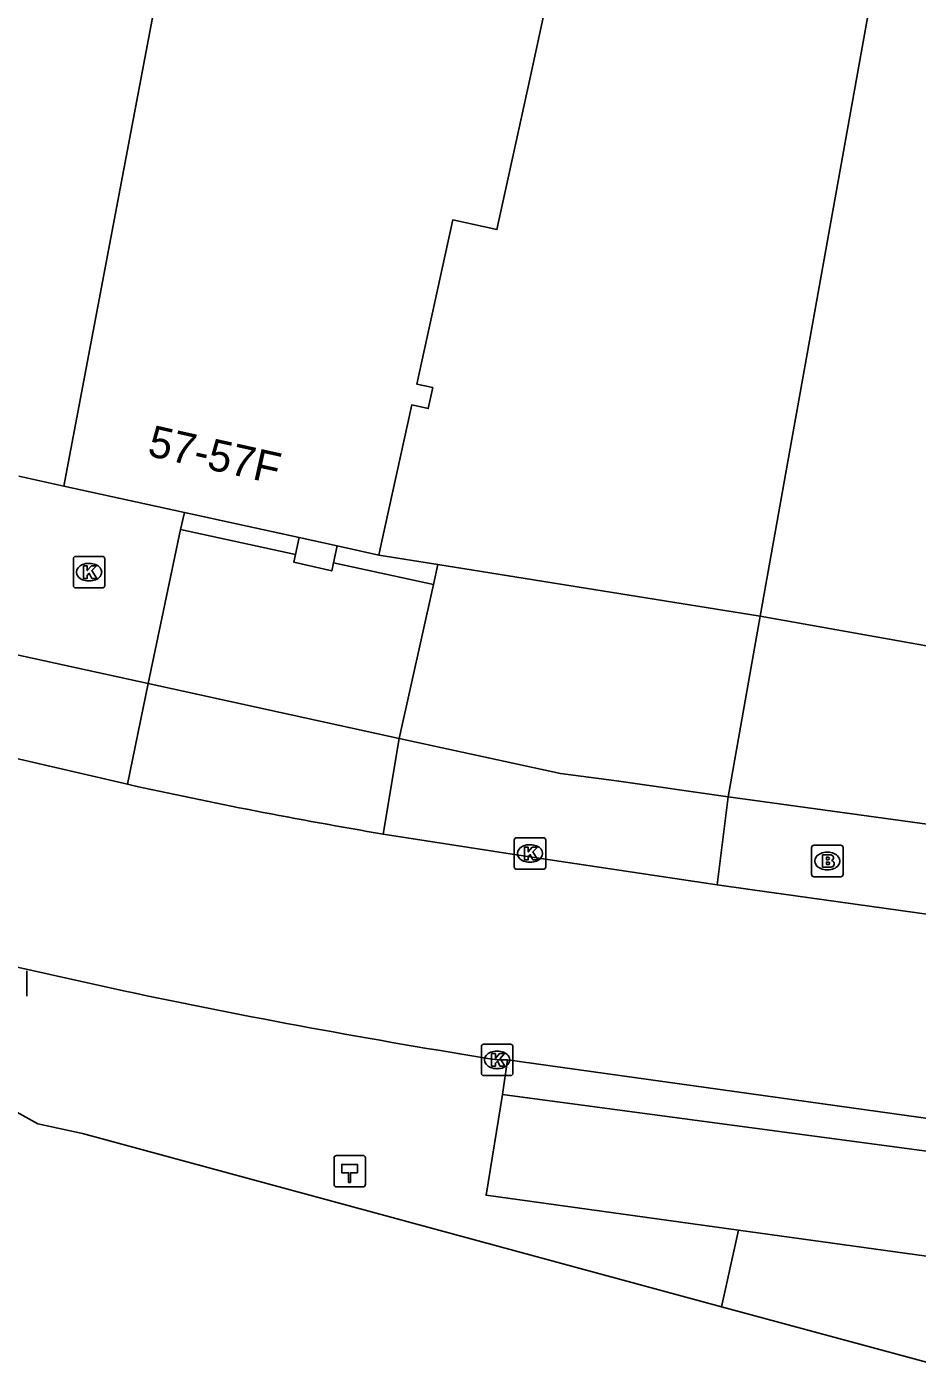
# Model space of a CAD drawing. Extents: x 163010 to 163853, y 382793 to 383982.
# Drawn here: x 163258.14 to 163286.47, y 382850.91 to 382893.41 of the extents above; entities that cross this region are included whole.
import ezdxf

# ---------------------------------------------------------------- set-up
doc = ezdxf.new("R2010")
doc.units = 0
for name, color, linetype in [('IMGEO_Brandkraan', 7, 'Continuous'), ('IMGEO_Hectometerpaal', 7, 'Continuous'), ('IMGEO_Kolk', 7, 'Continuous'), ('IMGEO_Lichtpunt', 7, 'Continuous'), ('IMGEO_Pand', 7, 'Continuous'), ('IMGEO_Pand_nummerreeks', 7, 'Continuous'), ('IMGEO_Parkeervlak_open', 7, 'Continuous'), ('IMGEO_Rijbaan_lokaal_open', 7, 'Continuous'), ('IMGEO_Voetpad_halfverhard', 7, 'Continuous'), ('IMGEO_Voetpad_open', 7, 'Continuous'), ('IMGEO_Waterloop', 7, 'Continuous')]:
    doc.layers.add(name, color=color, linetype=linetype)

msp = doc.modelspace()

# ---------------------------------------------------------------- linework, layer by layer
at = {"layer": 'IMGEO_Brandkraan'}
for p, q in [((163283.105, 382866.437), (163283.105, 382867.289)), ((163283.18, 382867.363), (163284.032, 382867.363)), ((163283.593, 382867.143), (163283.618, 382867.143)), ((163284.106, 382867.289), (163284.106, 382866.437)), ((163283.616, 382866.583), (163283.591, 382866.583)), ((163284.032, 382866.363), (163283.18, 382866.363))]:
    msp.add_line(p, q, dxfattribs=at)
for points in [[(163283.105, 382866.437), (163283.105, 382867.289)], [(163283.18, 382867.363), (163284.032, 382867.363)], [(163283.453, 382867.063), (163283.453, 382866.663), (163283.666, 382866.663)], [(163283.684, 382867.063), (163283.453, 382867.063)], [(163284.106, 382867.289), (163284.106, 382866.437)], [(163283.632, 382866.982), (163283.578, 382866.982), (163283.578, 382866.906)], [(163283.578, 382866.906), (163283.631, 382866.906)], [(163283.64, 382866.83), (163283.578, 382866.83), (163283.578, 382866.749)], [(163283.578, 382866.749), (163283.64, 382866.749)], [(163284.032, 382866.363), (163283.18, 382866.363)]]:
    msp.add_lwpolyline(points, dxfattribs=at)
for centre, radius, start, end in [((163283.182, 382867.287), 0.0765, 91.552, 178.448), ((163283.182, 382867.287), 0.0765, 91.552, 178.448), ((163283.688, 382866.918), 0.145, 59.4692, 91.5367), ((163283.713, 382866.965), 0.0922, 285.5137, 58.1501), ((163284.03, 382867.287), 0.0765, 1.552, 88.448), ((163284.03, 382867.287), 0.0765, 1.552, 88.448), ((163283.633, 382866.944), 0.0379, 267.8285, 90.9355), ((163283.641, 382866.789), 0.0404, 269.8759, 90.5077), ((163283.672, 382866.914), 0.251, 268.6676, 293.5347), ((163283.718, 382866.773), 0.105, 301.3115, 78.989), ((163283.182, 382866.439), 0.0765, 181.552, 268.448), ((163283.182, 382866.439), 0.0765, 181.552, 268.448), ((163284.03, 382866.439), 0.0765, 271.552, 358.448), ((163284.03, 382866.439), 0.0765, 271.552, 358.448)]:
    msp.add_arc(centre, radius, start, end, dxfattribs=at)
for centre, major_axis, ratio, start_param, end_param in [((163283.592, 382866.863), (-0.387, 0.002), 0.722429, 4.712389, 7.853982), ((163283.617, 382866.863), (-0.39, 0.002), 0.717154, 1.570796, 4.712389)]:
    msp.add_ellipse(centre, major_axis=major_axis, ratio=ratio, start_param=start_param, end_param=end_param, dxfattribs=at)
at = {"layer": 'IMGEO_Hectometerpaal'}
for p, q in [((163267.916, 382857.409), (163267.916, 382856.568)), ((163267.916, 382857.409), (163267.916, 382856.568)), ((163268.832, 382857.493), (163267.991, 382857.493)), ((163268.832, 382857.493), (163267.991, 382857.493)), ((163268.916, 382856.577), (163268.916, 382857.418)), ((163268.916, 382856.577), (163268.916, 382857.418)), ((163268, 382856.493), (163268.841, 382856.493)), ((163268, 382856.493), (163268.841, 382856.493))]:
    msp.add_line(p, q, dxfattribs=at)
msp.add_lwpolyline([(163268.441, 382856.637), (163268.381, 382856.637), (163268.381, 382856.942), (163268.161, 382856.942), (163268.161, 382857.211), (163268.661, 382857.211), (163268.661, 382856.942), (163268.441, 382856.942), (163268.441, 382856.637)], dxfattribs=at)
for centre, start, end in [((163267.994, 382857.415), 92.4484, 184.2845), ((163267.994, 382857.415), 92.4484, 184.2845), ((163268.838, 382857.415), 2.4484, 94.2845), ((163268.838, 382857.415), 2.4484, 94.2845), ((163267.994, 382856.571), 182.4484, 274.2845), ((163267.994, 382856.571), 182.4484, 274.2845), ((163268.838, 382856.571), 272.4484, 4.2845), ((163268.838, 382856.571), 272.4484, 4.2845)]:
    msp.add_arc(centre, 0.0779, start, end, dxfattribs=at)
at = {"layer": 'IMGEO_Kolk'}
for p, q in [((163259.625, 382875.628), (163259.625, 382876.48)), ((163259.7, 382876.554), (163260.552, 382876.554)), ((163260.626, 382876.48), (163260.626, 382875.628)), ((163260.113, 382876.334), (163260.138, 382876.334)), ((163260.552, 382875.554), (163259.7, 382875.554)), ((163260.136, 382875.774), (163260.111, 382875.774)), ((163273.649, 382866.677), (163273.649, 382867.529)), ((163273.724, 382867.603), (163274.576, 382867.603)), ((163274.65, 382867.529), (163274.65, 382866.677)), ((163274.137, 382867.383), (163274.162, 382867.383)), ((163274.576, 382866.603), (163273.724, 382866.603)), ((163274.16, 382866.823), (163274.135, 382866.823)), ((163272.603, 382860.11), (163272.603, 382860.962)), ((163272.678, 382861.036), (163273.53, 382861.036)), ((163273.091, 382860.816), (163273.116, 382860.816)), ((163273.604, 382860.962), (163273.604, 382860.11)), ((163273.114, 382860.256), (163273.089, 382860.256)), ((163273.53, 382860.036), (163272.678, 382860.036))]:
    msp.add_line(p, q, dxfattribs=at)
for points in [[(163259.625, 382875.628), (163259.625, 382876.48)], [(163259.7, 382876.554), (163260.552, 382876.554)], [(163260.626, 382876.48), (163260.626, 382875.628)], [(163259.946, 382876.254), (163260.069, 382876.254), (163260.069, 382876.103), (163260.199, 382876.254), (163260.363, 382876.254), (163260.217, 382876.103), (163260.37, 382875.854), (163260.218, 382875.854), (163260.133, 382876.018), (163260.069, 382875.951), (163260.069, 382875.854), (163259.946, 382875.854), (163259.946, 382876.254)], [(163260.552, 382875.554), (163259.7, 382875.554)], [(163273.649, 382866.677), (163273.649, 382867.529)], [(163273.724, 382867.603), (163274.576, 382867.603)], [(163274.65, 382867.529), (163274.65, 382866.677)], [(163273.97, 382867.303), (163274.093, 382867.303), (163274.093, 382867.152), (163274.223, 382867.303), (163274.387, 382867.303), (163274.241, 382867.152), (163274.394, 382866.903), (163274.242, 382866.903), (163274.157, 382867.067), (163274.093, 382867), (163274.093, 382866.903), (163273.97, 382866.903), (163273.97, 382867.303)], [(163274.576, 382866.603), (163273.724, 382866.603)], [(163272.603, 382860.11), (163272.603, 382860.962)], [(163272.678, 382861.036), (163273.53, 382861.036)], [(163272.924, 382860.736), (163273.047, 382860.736), (163273.047, 382860.585), (163273.177, 382860.736), (163273.341, 382860.736), (163273.195, 382860.585), (163273.348, 382860.336), (163273.196, 382860.336), (163273.111, 382860.5), (163273.047, 382860.433), (163273.047, 382860.336), (163272.924, 382860.336), (163272.924, 382860.736)], [(163273.604, 382860.962), (163273.604, 382860.11)], [(163273.53, 382860.036), (163272.678, 382860.036)]]:
    msp.add_lwpolyline(points, dxfattribs=at)
for centre, start, end in [((163259.702, 382876.478), 91.552, 178.448), ((163259.702, 382876.478), 91.552, 178.448), ((163260.55, 382876.478), 1.552, 88.448), ((163260.55, 382876.478), 1.552, 88.448), ((163259.702, 382875.63), 181.552, 268.448), ((163259.702, 382875.63), 181.552, 268.448), ((163260.55, 382875.63), 271.552, 358.448), ((163260.55, 382875.63), 271.552, 358.448), ((163273.726, 382867.527), 91.552, 178.448), ((163273.726, 382867.527), 91.552, 178.448), ((163274.574, 382867.527), 1.552, 88.448), ((163274.574, 382867.527), 1.552, 88.448), ((163273.726, 382866.679), 181.552, 268.448), ((163273.726, 382866.679), 181.552, 268.448), ((163274.574, 382866.679), 271.552, 358.448), ((163274.574, 382866.679), 271.552, 358.448), ((163272.68, 382860.96), 91.552, 178.448), ((163272.68, 382860.96), 91.552, 178.448), ((163273.528, 382860.96), 1.552, 88.448), ((163273.528, 382860.96), 1.552, 88.448), ((163272.68, 382860.112), 181.552, 268.448), ((163272.68, 382860.112), 181.552, 268.448), ((163273.528, 382860.112), 271.552, 358.448), ((163273.528, 382860.112), 271.552, 358.448)]:
    msp.add_arc(centre, 0.0765, start, end, dxfattribs=at)
for centre, major_axis, ratio, start_param, end_param in [((163260.112, 382876.054), (-0.387, 0.002), 0.722429, 4.712389, 7.853982), ((163260.137, 382876.054), (-0.39, 0.002), 0.717154, 1.570796, 4.712389), ((163274.136, 382867.103), (-0.387, 0.002), 0.722429, 4.712389, 7.853982), ((163274.161, 382867.103), (-0.39, 0.002), 0.717154, 1.570796, 4.712389), ((163273.09, 382860.536), (-0.387, 0.002), 0.722429, 4.712389, 7.853982), ((163273.115, 382860.536), (-0.39, 0.002), 0.717154, 1.570796, 4.712389)]:
    msp.add_ellipse(centre, major_axis=major_axis, ratio=ratio, start_param=start_param, end_param=end_param, dxfattribs=at)
at = {"layer": 'IMGEO_Lichtpunt'}
msp.add_line((163258.142, 382862.563), (163258.142, 382863.37), dxfattribs=at)
msp.add_line((163258.142, 382862.563), (163258.142, 382863.37), dxfattribs=at)
at = {"layer": 'IMGEO_Pand'}
for points in [[(163281.473, 382874.652), (163289.492, 382873.217), (163289.456, 382873.015), (163292.263, 382872.512), (163293.144, 382877.434), (163297.159, 382899.871), (163299.133, 382910.949), (163284.437, 382913.579)], [(163283.508, 382909.13), (163282.284, 382902.287), (163286.289, 382901.565), (163282.354, 382879.574), (163281.473, 382874.652)], [(163264.521, 382906.256), (163259.319, 382878.794)], [(163269.339, 382876.597), (163269.415, 382876.944), (163270.386, 382881.377), (163270.913, 382881.261), (163271.058, 382881.927), (163270.546, 382882.039), (163271.691, 382887.261), (163273.096, 382886.953), (163274.167, 382891.838), (163276.784, 382903.964), (163268.972, 382905.708), (163268.883, 382905.3), (163264.521, 382906.256)], [(163257.896, 382879.106), (163259.319, 382878.794)], [(163259.319, 382878.794), (163263.157, 382877.953)], [(163263.157, 382877.953), (163266.807, 382877.152)], [(163266.807, 382877.152), (163268.014, 382876.887)], [(163268.014, 382876.887), (163269.339, 382876.597)]]:
    msp.add_lwpolyline(points, dxfattribs=at)
at = {"layer": 'IMGEO_Parkeervlak_open'}
msp.add_lwpolyline([(163280.455, 382868.905), (163293.729, 382867.082), (163293.904, 382867.058)], dxfattribs=at)
at = {"layer": 'IMGEO_Rijbaan_lokaal_open'}
for points in [[(163261.344, 382869.304), (163257.497, 382870.203), (163256.125, 382870.502)], [(163280.098, 382866.101), (163273.582, 382867.08), (163269.482, 382867.719)], [(163289.273, 382864.823), (163281.15, 382865.954), (163280.098, 382866.101)], [(163261.222, 382862.733), (163254.212, 382864.287)], [(163273.435, 382860.537), (163273.104, 382860.536)], [(163273.435, 382860.537), (163288.403, 382858.45)]]:
    msp.add_lwpolyline(points, dxfattribs=at)
for centre, radius, start, end in [((163296.719, 383029.249), 163.81, 257.52864, 260.42886), ((163310.932, 383098.352), 240.806, 258.08656, 260.96191)]:
    msp.add_arc(centre, radius, start, end, dxfattribs=at)
at = {"layer": 'IMGEO_Voetpad_halfverhard'}
for points in [[(163280.783, 382855.119), (163280.241, 382852.682)], [(163286.764, 382850.914), (163280.241, 382852.682)]]:
    msp.add_lwpolyline(points, dxfattribs=at)
at = {"layer": 'IMGEO_Voetpad_open'}
for points in [[(163263.157, 382877.953), (163263.03, 382877.414)], [(163262.003, 382872.51), (163263.03, 382877.414)], [(163263.03, 382877.414), (163266.695, 382876.616)], [(163266.807, 382877.152), (163266.695, 382876.616)], [(163267.899, 382876.354), (163268.014, 382876.887)], [(163266.695, 382876.616), (163266.643, 382876.367), (163267.842, 382876.094), (163267.899, 382876.354)], [(163267.899, 382876.354), (163271.084, 382875.661)], [(163271.222, 382876.295), (163269.339, 382876.597)], [(163271.084, 382875.661), (163271.222, 382876.295)], [(163281.473, 382874.652), (163271.222, 382876.295)], [(163271.084, 382875.661), (163269.991, 382870.765)], [(163281.473, 382874.652), (163280.455, 382868.905)], [(163256.762, 382873.655), (163262.003, 382872.51)], [(163262.003, 382872.51), (163261.344, 382869.304)], [(163269.991, 382870.765), (163262.003, 382872.51)], [(163269.482, 382867.719), (163269.991, 382870.765)], [(163269.991, 382870.765), (163275.114, 382869.645), (163276.905, 382869.41), (163280.455, 382868.905)], [(163280.455, 382868.905), (163280.098, 382866.101)], [(163273.273, 382859.437), (163273.435, 382860.537)], [(163280.783, 382855.119), (163272.753, 382856.229), (163273.273, 382859.437)], [(163273.273, 382859.437), (163290.89, 382857.076)], [(163290.742, 382853.743), (163280.783, 382855.119)]]:
    msp.add_lwpolyline(points, dxfattribs=at)
at = {"layer": 'IMGEO_Waterloop'}
msp.add_lwpolyline([(163280.241, 382852.682), (163259.917, 382858.193), (163258.496, 382858.498), (163252.738, 382861.689)], dxfattribs=at)

# ---------------------------------------------------------------- texts
at = {"layer": 'IMGEO_Pand_nummerreeks'}
msp.add_text('57-57F', height=1, rotation=347.4236, dxfattribs=at).set_placement((163261.948, 382879.764))

doc.saveas('drawing.dxf')
